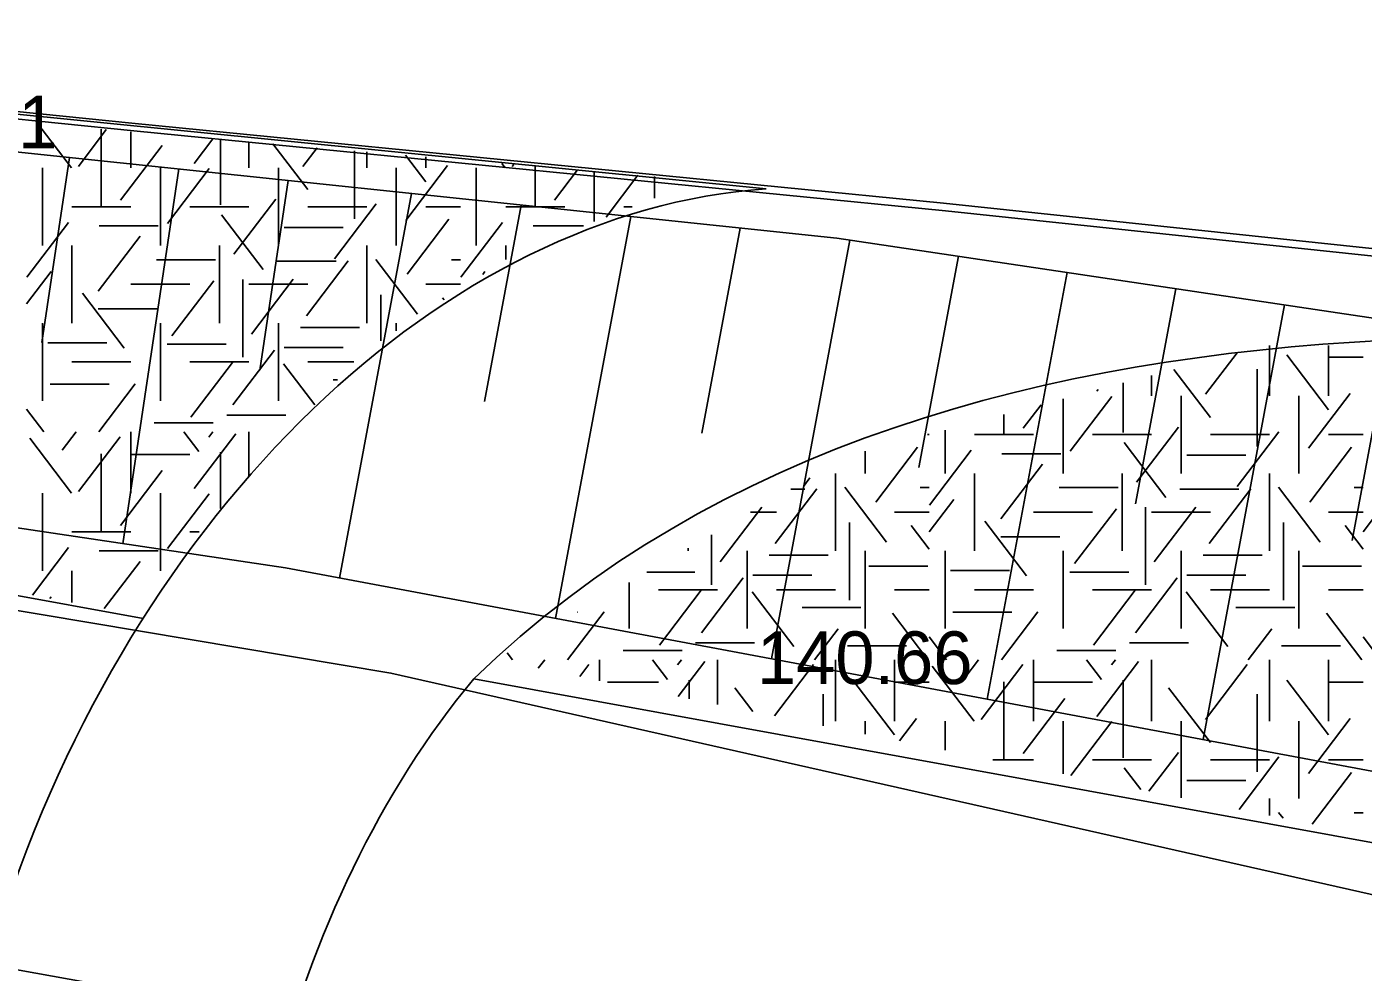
# Model space of a CAD drawing. Extents: x 419101 to 420177, y 4451541 to 4452254.
# Drawn here: x 420072.17 to 420102.6, y 4452074.47 to 4452096.01 of the extents above; entities that cross this region are included whole.
import ezdxf

# ---------------------------------------------------------------- set-up
doc = ezdxf.new("R2010")
doc.units = 0
for name, color, linetype in [('3_HALİHAZIR', 7, 'Continuous'), ('Level 41', 7, 'Continuous'), ('Level 62', 7, 'Continuous')]:
    doc.layers.add(name, color=color, linetype=linetype)

msp = doc.modelspace()

# ---------------------------------------------------------------- linework, layer by layer
at = {"layer": '3_HALİHAZIR'}
for p, q in [((420073.144, 4452093.032), (420072.514, 4452088.817)), ((420075.632, 4452092.771), (420074.358, 4452084.233)), ((420078.121, 4452092.509), (420077.476, 4452088.187)), ((420080.935, 4452092.213), (420079.296, 4452083.45)), ((420083.429, 4452091.95), (420082.591, 4452087.47)), ((420085.924, 4452091.688), (420084.21, 4452082.53)), ((420088.418, 4452091.425), (420087.543, 4452086.748)), ((420090.91, 4452091.15), (420089.125, 4452081.611)), ((420093.384, 4452090.781), (420092.483, 4452085.966)), ((420095.859, 4452090.413), (420094.04, 4452080.691)), ((420098.333, 4452090.044), (420097.415, 4452085.138)), ((420100.808, 4452089.675), (420098.955, 4452079.772)), ((420103.282, 4452089.307), (420102.347, 4452084.309))]:
    msp.add_line(p, q, dxfattribs=at)
for points in [[(419872.807, 4452088.615), (419884.787, 4452090.312), (419901.933, 4452092.492), (419920.003, 4452094.471), (419934.331, 4452096.004), (419945.199, 4452097.137), (419956.073, 4452098.149), (419972.291, 4452099.082), (419988.124, 4452099.52), (419998.034, 4452099.365), (420014.644, 4452098.792), (420029.801, 4452097.859), (420041.198, 4452096.916), (420056.489, 4452095.476), (420074.606, 4452093.64), (420093.088, 4452091.819), (420114.816, 4452089.516), (420134.895, 4452087.309), (420138.196, 4452086.996)], [(419876.583, 4452088.298), (419876.484, 4452089.01), (419898.195, 4452091.768), (419915.389, 4452093.343), (419938.462, 4452095.561), (419963.579, 4452097.771), (419977.902, 4452098.298), (419988.583, 4452098.629), (420002.852, 4452098.427), (420017.059, 4452097.968), (420032.6, 4452097.026), (420049.067, 4452095.362), (420068.803, 4452093.489), (420090.614, 4452091.194), (420111.027, 4452088.153), (420133.125, 4452083.94), (420141.392, 4452082.3)], [(420130.254, 4452043.075), (420131.555, 4452050.552), (420131.938, 4452052.411), (420132.78, 4452055.677), (420134.668, 4452061.313), (420137.603, 4452068.467), (420140.389, 4452073.967), (420143.938, 4452080.654), (420146.54, 4452084.86), (420147.144, 4452085.768), (420147.188, 4452086.031), (420147.115, 4452086.215), (420147.011, 4452086.318), (420146.916, 4452086.339), (420134.851, 4452087.484), (420114.772, 4452089.692), (420093.044, 4452091.995), (420074.562, 4452093.815), (420056.445, 4452095.651)], [(420135.558, 4452071.647), (420107.421, 4452078.187), (420078.063, 4452083.68), (420048.348, 4452088.116), (420025.656, 4452090.959), (419994.642, 4452093.378), (419977.616, 4452093.999), (419955.737, 4452094.308), (419936.114, 4452093.681), (419909.921, 4452091.928), (419886.286, 4452089.425), (419876.583, 4452088.298)], [(419871.901, 4452087.295), (419899.944, 4452090.612), (419926.497, 4452092.357), (419954.629, 4452092.932), (419971.972, 4452092.507), (419994.113, 4452091.548), (420012.102, 4452090.301), (420038.431, 4452087.644), (420055.346, 4452085.5), (420080.464, 4452081.285), (420115.239, 4452073.432), (420134.059, 4452068.53)], [(419685.337, 4452041.692), (419721.116, 4452049.512), (419735.648, 4452052.343), (419765.479, 4452058.976), (419803.77, 4452068.263), (419832.047, 4452073.915), (419846.386, 4452076.213), (419872.445, 4452079.756), (419890.897, 4452081.604), (419918.22, 4452083.688), (419940.3, 4452084.348), (419964.834, 4452084.5), (419985.907, 4452083.744), (420007.786, 4452082.528), (420026.8, 4452080.84), (420043.753, 4452078.768), (420062.038, 4452076.118), (420071.621, 4452074.582), (420083.274, 4452072.498), (420096.362, 4452069.786), (420110.248, 4452066.758), (420131.153, 4452061.533)]]:
    msp.add_lwpolyline(points, dxfattribs=at)
at = {"layer": 'Level 41'}
for p, q in [((420073.187, 4452092.794), (420072.423, 4452093.8)), ((420073.347, 4452092.829), (420073.983, 4452093.667)), ((420073.867, 4452093.677), (420073.867, 4452091.923)), ((420074.542, 4452093.619), (420074.542, 4452092.794)), ((420075.984, 4452092.898), (420076.411, 4452093.459)), ((420076.584, 4452093.444), (420076.584, 4452091.958)), ((420077.228, 4452093.389), (420077.228, 4452092.794)), ((420078.568, 4452092.303), (420077.778, 4452093.342)), ((420074.307, 4452092.057), (420075.256, 4452093.307)), ((420078.461, 4452092.829), (420078.785, 4452093.256)), ((420079.632, 4452093.184), (420079.632, 4452091.637)), ((420079.914, 4452093.159), (420079.914, 4452092.794)), ((420081.258, 4452092.478), (420080.798, 4452093.084)), ((420081.257, 4452093.045), (420081.257, 4452092.794)), ((420081.257, 4452093.045), (420081.257, 4452092.794)), ((420072.528, 4452091.027), (420072.528, 4452092.794)), ((420075.214, 4452092.794), (420075.214, 4452091.027)), ((420075.373, 4452091.532), (420076.322, 4452092.782)), ((420077.9, 4452092.794), (420077.9, 4452091.027)), ((420080.586, 4452092.794), (420080.586, 4452091.027)), ((420080.586, 4452092.794), (420080.586, 4452091.027)), ((420080.806, 4452091.601), (420081.755, 4452092.851)), ((420082.407, 4452091.027), (420082.407, 4452092.794)), ((420083.066, 4452092.794), (420082.988, 4452092.896)), ((420083.226, 4452092.829), (420083.26, 4452092.873)), ((420083.746, 4452092.832), (420083.746, 4452091.923)), ((420084.186, 4452092.057), (420084.711, 4452092.749)), ((420085.093, 4452092.716), (420085.093, 4452091.572)), ((420085.362, 4452091.677), (420086.087, 4452092.631)), ((420086.463, 4452092.599), (420086.463, 4452092.108)), ((420073.199, 4452091.91), (420074.542, 4452091.91)), ((420075.885, 4452091.91), (420077.228, 4452091.91)), ((420076.89, 4452090.831), (420077.841, 4452092.08)), ((420078.571, 4452091.91), (420079.914, 4452091.91)), ((420079.181, 4452090.726), (420080.13, 4452091.976)), ((420081.257, 4452091.91), (420082.045, 4452091.91)), ((420083.078, 4452091.91), (420084.421, 4452091.91)), ((420085.764, 4452091.91), (420085.957, 4452091.91)), ((420072.176, 4452090.306), (420073.125, 4452091.555)), ((420077.556, 4452090.481), (420076.606, 4452091.73)), ((420080.832, 4452090.375), (420081.782, 4452091.624)), ((420082.055, 4452090.306), (420083.004, 4452091.555)), ((420073.801, 4452089.989), (420074.75, 4452091.239)), ((420073.823, 4452091.476), (420075.166, 4452091.476)), ((420078.031, 4452091.44), (420079.374, 4452091.44)), ((420083.702, 4452091.476), (420084.848, 4452091.476)), ((420073.199, 4452091.027), (420073.199, 4452089.26)), ((420076.557, 4452091.027), (420076.557, 4452089.26)), ((420079.914, 4452091.027), (420079.914, 4452089.26)), ((420083.078, 4452091.027), (420083.078, 4452090.706)), ((420075.129, 4452090.703), (420076.472, 4452090.703)), ((420077.871, 4452090.67), (420079.214, 4452090.67)), ((420078.541, 4452089.429), (420079.491, 4452090.679)), ((420081.071, 4452089.463), (420080.122, 4452090.712)), ((420081.841, 4452090.703), (420082.045, 4452090.703)), ((420072.166, 4452089.697), (420072.725, 4452090.433)), ((420082.552, 4452090.364), (420082.604, 4452090.433)), ((420074.542, 4452090.143), (420075.885, 4452090.143)), ((420075.478, 4452088.973), (420076.428, 4452090.223)), ((420077.089, 4452090.255), (420077.089, 4452088.487)), ((420077.228, 4452090.143), (420078.571, 4452090.143)), ((420077.289, 4452089.009), (420078.238, 4452090.258)), ((420081.257, 4452090.143), (420082.045, 4452090.143)), ((420074.386, 4452088.692), (420073.437, 4452089.942)), ((420080.232, 4452089.905), (420080.232, 4452088.856)), ((420081.673, 4452089.793), (420081.639, 4452089.837)), ((420073.796, 4452089.583), (420075.139, 4452089.583)), ((420072.528, 4452087.492), (420072.528, 4452089.26)), ((420075.214, 4452087.492), (420075.214, 4452089.26)), ((420077.9, 4452087.492), (420077.9, 4452089.26)), ((420078.405, 4452089.162), (420079.748, 4452089.162)), ((420080.586, 4452089.087), (420080.586, 4452089.26)), ((420072.651, 4452088.811), (420073.994, 4452088.811)), ((420075.368, 4452088.777), (420076.711, 4452088.777)), ((420076.864, 4452087.395), (420077.813, 4452088.645)), ((420078.031, 4452088.706), (420079.374, 4452088.706)), ((420099.013, 4452087.637), (420099.728, 4452088.579)), ((420100.466, 4452088.752), (420100.466, 4452087.602)), ((420101.81, 4452087.286), (420100.861, 4452088.535)), ((420101.809, 4452088.752), (420101.809, 4452087.602)), ((420101.809, 4452088.752), (420101.809, 4452087.602)), ((420101.809, 4452088.486), (420102.597, 4452088.486)), ((420073.199, 4452088.376), (420074.542, 4452088.376)), ((420075.885, 4452088.376), (420077.228, 4452088.376)), ((420075.904, 4452087.116), (420076.853, 4452088.365)), ((420078.727, 4452087.397), (420078.017, 4452088.33)), ((420078.571, 4452088.376), (420079.617, 4452088.376)), ((420099.12, 4452087.111), (420098.292, 4452088.2)), ((420100.184, 4452088.212), (420100.184, 4452086.445)), ((420072.705, 4452087.865), (420074.047, 4452087.865)), ((420073.813, 4452086.783), (420074.642, 4452087.874)), ((420079.15, 4452087.969), (420079.247, 4452087.969)), ((420097.136, 4452087.895), (420097.136, 4452086.766)), ((420097.78, 4452088.065), (420097.78, 4452087.602)), ((420095.925, 4452086.34), (420096.874, 4452087.59)), ((420096.536, 4452087.706), (420096.565, 4452087.744)), ((420098.452, 4452087.602), (420098.452, 4452085.835)), ((420101.138, 4452087.602), (420101.138, 4452085.835)), ((420101.138, 4452087.602), (420101.138, 4452085.835)), ((420101.358, 4452086.409), (420102.307, 4452087.659)), ((420072.56, 4452086.783), (420072.166, 4452087.301)), ((420094.859, 4452086.865), (420095.266, 4452087.401)), ((420095.766, 4452087.533), (420095.766, 4452085.835)), ((420075.075, 4452086.989), (420076.418, 4452086.989)), ((420076.727, 4452087.164), (420078.07, 4452087.164)), ((420094.419, 4452087.177), (420094.419, 4452086.731)), ((420072.976, 4452086.366), (420073.293, 4452086.783)), ((420073.347, 4452085.42), (420074.296, 4452086.67)), ((420074.542, 4452086.783), (420074.542, 4452085.385)), ((420076.091, 4452086.331), (420075.747, 4452086.783)), ((420075.984, 4452085.489), (420076.934, 4452086.739)), ((420076.317, 4452086.663), (420076.408, 4452086.783)), ((420077.228, 4452086.783), (420077.228, 4452085.748)), ((420092.681, 4452086.718), (420092.718, 4452086.718)), ((420093.08, 4452085.835), (420093.08, 4452086.823)), ((420093.751, 4452086.718), (420095.094, 4452086.718)), ((420096.437, 4452086.718), (420097.78, 4452086.718)), ((420097.442, 4452085.639), (420098.393, 4452086.888)), ((420099.123, 4452086.718), (420100.466, 4452086.718)), ((420099.733, 4452085.534), (420100.682, 4452086.784)), ((420101.809, 4452086.718), (420102.597, 4452086.718)), ((420073.187, 4452085.385), (420072.238, 4452086.635)), ((420091.259, 4452086.342), (420091.259, 4452085.835)), ((420091.259, 4452086.342), (420091.259, 4452085.835)), ((420091.505, 4452085.183), (420092.455, 4452086.432)), ((420092.728, 4452085.114), (420093.677, 4452086.363)), ((420098.108, 4452085.289), (420097.158, 4452086.538)), ((420101.384, 4452085.183), (420102.334, 4452086.432)), ((420073.867, 4452086.281), (420073.867, 4452084.514)), ((420074.542, 4452086.269), (420075.885, 4452086.269)), ((420076.584, 4452086.316), (420076.584, 4452085.039)), ((420094.353, 4452084.797), (420095.302, 4452086.047)), ((420094.375, 4452086.284), (420095.718, 4452086.284)), ((420098.583, 4452086.248), (420099.926, 4452086.248)), ((420074.307, 4452084.648), (420075.256, 4452085.898)), ((420089.854, 4452085.534), (420090.004, 4452085.732)), ((420090.587, 4452085.835), (420090.587, 4452084.068)), ((420093.751, 4452085.835), (420093.751, 4452084.068)), ((420097.109, 4452085.835), (420097.109, 4452084.068)), ((420100.466, 4452085.835), (420100.466, 4452084.068)), ((420089.214, 4452084.237), (420090.164, 4452085.487)), ((420089.565, 4452085.478), (420089.887, 4452085.478)), ((420091.744, 4452084.271), (420090.795, 4452085.52)), ((420092.514, 4452085.511), (420092.718, 4452085.511)), ((420095.681, 4452085.511), (420097.024, 4452085.511)), ((420098.423, 4452085.478), (420099.766, 4452085.478)), ((420099.093, 4452084.237), (420100.043, 4452085.487)), ((420101.623, 4452084.271), (420100.674, 4452085.52)), ((420102.393, 4452085.511), (420102.597, 4452085.511)), ((420072.528, 4452083.618), (420072.528, 4452085.385)), ((420075.214, 4452085.385), (420075.214, 4452083.618)), ((420075.373, 4452084.123), (420076.322, 4452085.373)), ((420092.718, 4452084.505), (420093.277, 4452085.241)), ((420102.597, 4452084.505), (420103.156, 4452085.241)), ((420087.962, 4452083.817), (420088.911, 4452085.066)), ((420088.653, 4452084.951), (420089.244, 4452084.951)), ((420091.93, 4452084.951), (420092.718, 4452084.951)), ((420095.094, 4452084.951), (420096.437, 4452084.951)), ((420096.03, 4452083.781), (420096.98, 4452085.031)), ((420097.641, 4452085.063), (420097.641, 4452083.295)), ((420097.78, 4452084.951), (420099.123, 4452084.951)), ((420097.841, 4452083.817), (420098.79, 4452085.066)), ((420101.809, 4452084.951), (420102.597, 4452084.951)), ((420090.905, 4452084.713), (420090.905, 4452082.945)), ((420092.718, 4452084.111), (420092.312, 4452084.645)), ((420094.938, 4452083.5), (420093.989, 4452084.75)), ((420100.784, 4452084.713), (420100.784, 4452082.945)), ((420102.597, 4452084.111), (420102.191, 4452084.645)), ((420073.199, 4452084.501), (420074.542, 4452084.501)), ((420075.885, 4452084.501), (420076.095, 4452084.501)), ((420087.762, 4452084.436), (420087.762, 4452083.295)), ((420094.348, 4452084.391), (420095.691, 4452084.391)), ((420072.302, 4452083.062), (420073.125, 4452084.146)), ((420073.823, 4452084.067), (420075.166, 4452084.067)), ((420087.23, 4452084.129), (420087.23, 4452084.068)), ((420088.573, 4452082.3), (420088.573, 4452084.068)), ((420089.078, 4452083.97), (420090.421, 4452083.97)), ((420091.259, 4452082.3), (420091.259, 4452084.068)), ((420093.08, 4452082.3), (420093.08, 4452084.068)), ((420095.766, 4452082.3), (420095.766, 4452084.068)), ((420098.452, 4452082.3), (420098.452, 4452084.068)), ((420098.957, 4452083.97), (420100.3, 4452083.97)), ((420101.138, 4452082.3), (420101.138, 4452084.068)), ((420073.199, 4452083.618), (420073.199, 4452082.894)), ((420073.935, 4452082.757), (420074.75, 4452083.83)), ((420091.341, 4452083.725), (420092.684, 4452083.725)), ((420093.203, 4452083.619), (420094.546, 4452083.619)), ((420101.22, 4452083.725), (420102.563, 4452083.725)), ((420085.887, 4452082.3), (420085.887, 4452083.352)), ((420086.289, 4452083.585), (420087.384, 4452083.585)), ((420087.537, 4452082.203), (420088.486, 4452083.453)), ((420088.704, 4452083.514), (420090.047, 4452083.514)), ((420095.92, 4452083.585), (420097.263, 4452083.585)), ((420097.416, 4452082.203), (420098.365, 4452083.453)), ((420098.583, 4452083.514), (420099.926, 4452083.514)), ((420072.698, 4452082.988), (420072.725, 4452083.024)), ((420086.558, 4452083.184), (420087.901, 4452083.184)), ((420086.577, 4452081.924), (420087.526, 4452083.173)), ((420089.64, 4452081.889), (420088.69, 4452083.138)), ((420089.244, 4452083.184), (420090.587, 4452083.184)), ((420091.93, 4452083.184), (420092.718, 4452083.184)), ((420093.751, 4452083.184), (420095.094, 4452083.184)), ((420096.437, 4452083.184), (420097.78, 4452083.184)), ((420096.456, 4452081.924), (420097.405, 4452083.173)), ((420099.519, 4452081.889), (420098.569, 4452083.138)), ((420099.123, 4452083.184), (420100.466, 4452083.184)), ((420101.809, 4452083.184), (420102.597, 4452083.184)), ((420089.823, 4452082.777), (420091.166, 4452082.777)), ((420099.702, 4452082.777), (420101.045, 4452082.777)), ((420084.486, 4452081.591), (420085.315, 4452082.682)), ((420084.711, 4452082.673), (420084.72, 4452082.673)), ((420092.689, 4452081.591), (420091.887, 4452082.647)), ((420093.257, 4452082.673), (420094.599, 4452082.673)), ((420094.365, 4452081.591), (420095.194, 4452082.682)), ((420102.568, 4452081.591), (420101.766, 4452082.647)), ((420090.106, 4452081.591), (420090.643, 4452082.297)), ((420093.112, 4452081.591), (420092.718, 4452082.109)), ((420099.985, 4452081.591), (420100.522, 4452082.297)), ((420102.991, 4452081.591), (420102.597, 4452082.109)), ((420085.748, 4452081.797), (420087.091, 4452081.797)), ((420087.4, 4452081.972), (420088.743, 4452081.972)), ((420090.862, 4452081.903), (420092.205, 4452081.903)), ((420095.627, 4452081.797), (420096.97, 4452081.797)), ((420097.279, 4452081.972), (420098.622, 4452081.972)), ((420100.741, 4452081.903), (420102.084, 4452081.903)), ((420083.233, 4452081.591), (420083.113, 4452081.749)), ((420083.816, 4452081.394), (420083.966, 4452081.591)), ((420084.761, 4452081.204), (420084.969, 4452081.478)), ((420085.215, 4452081.591), (420085.215, 4452081.112)), ((420086.764, 4452081.139), (420086.42, 4452081.591)), ((420086.99, 4452081.471), (420087.081, 4452081.591)), ((420087.003, 4452080.752), (420087.607, 4452081.547)), ((420087.901, 4452081.591), (420087.901, 4452080.571)), ((420089.197, 4452080.31), (420090.083, 4452081.478)), ((420090.587, 4452081.591), (420090.587, 4452080.193)), ((420091.93, 4452081.591), (420091.93, 4452080.193)), ((420091.93, 4452081.591), (420091.93, 4452080.193)), ((420093.528, 4452081.174), (420093.845, 4452081.591)), ((420093.899, 4452080.228), (420094.848, 4452081.478)), ((420095.094, 4452081.591), (420095.094, 4452080.193)), ((420096.643, 4452081.139), (420096.299, 4452081.591)), ((420096.536, 4452080.297), (420097.486, 4452081.547)), ((420096.869, 4452081.471), (420096.96, 4452081.591)), ((420097.78, 4452081.591), (420097.78, 4452080.193)), ((420099.013, 4452080.228), (420099.962, 4452081.478)), ((420100.466, 4452081.591), (420100.466, 4452080.193)), ((420101.809, 4452081.591), (420101.809, 4452080.193)), ((420101.809, 4452081.591), (420101.809, 4452080.193)), ((420093.739, 4452080.193), (420092.79, 4452081.443)), ((420085.391, 4452081.077), (420086.558, 4452081.077)), ((420087.257, 4452081.124), (420087.257, 4452080.701)), ((420088.703, 4452080.41), (420088.292, 4452080.951)), ((420091.931, 4452079.877), (420090.982, 4452081.126)), ((420091.93, 4452081.077), (420092.718, 4452081.077)), ((420094.419, 4452081.089), (420094.419, 4452079.322)), ((420095.094, 4452081.077), (420096.437, 4452081.077)), ((420097.136, 4452081.124), (420097.136, 4452079.357)), ((420099.12, 4452079.702), (420098.171, 4452080.951)), ((420101.81, 4452079.877), (420100.861, 4452081.126)), ((420101.809, 4452081.077), (420102.597, 4452081.077)), ((420090.305, 4452080.803), (420090.305, 4452080.087)), ((420094.859, 4452079.456), (420095.808, 4452080.706)), ((420100.184, 4452080.803), (420100.184, 4452079.036)), ((420091.259, 4452080.193), (420091.259, 4452079.895)), ((420091.259, 4452080.193), (420091.259, 4452079.895)), ((420092.039, 4452079.738), (420092.428, 4452080.25)), ((420093.08, 4452079.528), (420093.08, 4452080.193)), ((420095.766, 4452080.193), (420095.766, 4452078.987)), ((420095.941, 4452078.952), (420096.874, 4452080.181)), ((420098.452, 4452080.193), (420098.452, 4452078.446)), ((420101.138, 4452080.193), (420101.138, 4452078.426)), ((420101.138, 4452080.193), (420101.138, 4452078.426)), ((420101.358, 4452079), (420102.307, 4452080.25)), ((420097.719, 4452078.594), (420098.393, 4452079.479)), ((420099.775, 4452078.18), (420100.682, 4452079.375)), ((420094.168, 4452079.309), (420095.094, 4452079.309)), ((420096.437, 4452079.309), (420097.78, 4452079.309)), ((420097.537, 4452078.63), (420097.158, 4452079.129)), ((420099.123, 4452079.309), (420100.466, 4452079.309)), ((420101.809, 4452079.309), (420102.597, 4452079.309)), ((420098.583, 4452078.839), (420099.926, 4452078.839)), ((420101.438, 4452077.845), (420102.334, 4452079.023)), ((420100.466, 4452078.426), (420100.466, 4452078.04)), ((420100.775, 4452077.978), (420100.674, 4452078.111)), ((420102.393, 4452078.102), (420102.597, 4452078.102))]:
    msp.add_line(p, q, dxfattribs=at)
at = {"layer": 'Level 62'}
for p, q in [((420089.004, 4452092.318), (420025.464, 4452098.671)), ((420074.821, 4452082.529), (420052.337, 4452086.632)), ((420107.933, 4452076.488), (420082.35, 4452081.155))]:
    msp.add_line(p, q, dxfattribs=at)
for major_axis, ratio, start_param, end_param in [((6.154, 21.916), 0.7176, 0.251122, 2.786579), ((4.262, 15.176), 0.592194, 0.923692, 2.30666)]:
    msp.add_ellipse((420086.951, 4452069.992), major_axis=major_axis, ratio=ratio, start_param=start_param, end_param=end_param, dxfattribs=at)
msp.add_open_spline([(420082.35, 4452081.155), (420093.382, 4452091.88), (420131.801, 4452086.109), (420141.793, 4452084.607), (420143.523, 4452084.347)], degree=3, dxfattribs=at)

# ---------------------------------------------------------------- texts
at = {"layer": '3_HALİHAZIR'}
for s, p in [('145.01 ', (420067.959, 4452093.241)), ('140.66 ', (420088.796, 4452081.035))]:
    msp.add_text(s, height=1.2, rotation=359.9979, dxfattribs=at).set_placement(p)

doc.saveas('drawing.dxf')
